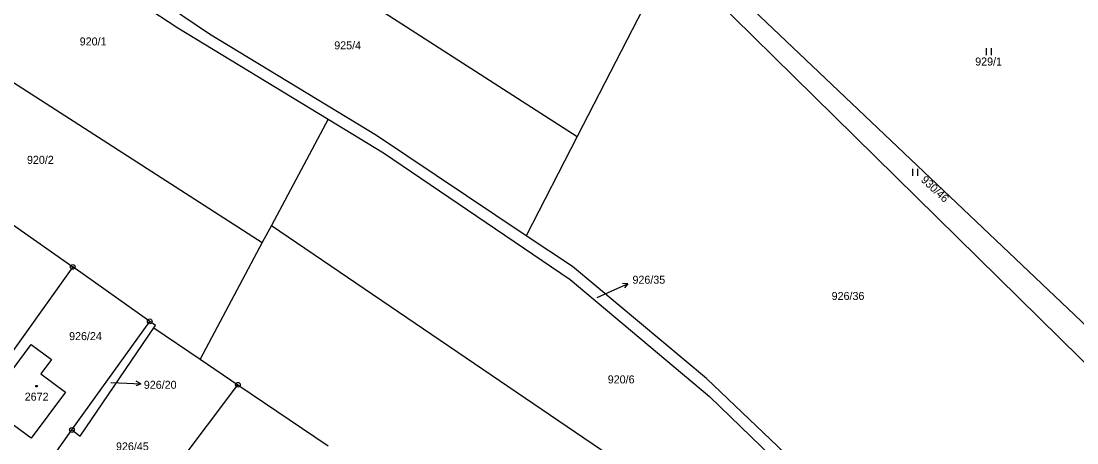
# Model space of a CAD drawing. Extents: x -795483 to -789093, y -1112258 to -1108741.
# Drawn here: x -791023.5 to -790799.2, y -1109446.1 to -1109356.5 of the extents above; entities that cross this region are included whole.
import ezdxf

# ---------------------------------------------------------------- set-up
doc = ezdxf.new("R2010")
doc.units = 0
for name, color, linetype in [('Komunikace', 7, 'Continuous'), ('Vrstva 1', 7, 'Continuous'), ('Vrstva 14', 7, 'Continuous'), ('Vrstva 15', 7, 'Continuous'), ('Vrstva 16', 7, 'Continuous'), ('Vrstva 23', 7, 'Continuous'), ('Vrstva 25', 7, 'Continuous'), ('Vrstva 28', 7, 'Continuous')]:
    doc.layers.add(name, color=color, linetype=linetype)

msp = doc.modelspace()

# ---------------------------------------------------------------- linework, layer by layer
at = {"layer": 'Komunikace'}
for p, q in [((-790901.09, -1109415.23), (-790897.34, -1109413.54)), ((-791004.37, -1109433.25), (-791001.02, -1109433.4))]:
    msp.add_line(p, q, dxfattribs=at)
at = {"layer": 'Vrstva 1'}
for p, q in [((-791044.44, -1109322.32), (-790990.16, -1109357.97)), ((-790993.82, -1109324.06), (-790905.36, -1109381.07)), ((-790885.53, -1109342.48), (-790905.36, -1109381.07)), ((-790855.07, -1109372.47), (-790885.53, -1109342.48)), ((-790983.45, -1109359.32), (-791002.79, -1109346.19)), ((-790876.22, -1109346.3), (-790783.37, -1109434.48)), ((-791057.97, -1109348.37), (-790972.23, -1109403.58)), ((-790990.16, -1109357.97), (-790958.25, -1109377.38)), ((-790947.97, -1109380.83), (-790983.45, -1109359.32)), ((-790786.54, -1109439.94), (-790855.07, -1109372.47)), ((-790958.25, -1109377.38), (-790970.28, -1109399.92)), ((-790958.25, -1109377.38), (-790946.5, -1109384.52)), ((-790916.16, -1109402.1), (-790947.97, -1109380.83)), ((-790905.36, -1109381.07), (-790916.16, -1109402.1)), ((-790946.5, -1109384.52), (-790906.85, -1109411.42)), ((-791041.62, -1109388.19), (-791012.49, -1109408.74)), ((-790970.28, -1109399.92), (-790972.23, -1109403.58)), ((-790970.28, -1109399.92), (-790884.76, -1109458.01)), ((-790906.35, -1109408.66), (-790916.16, -1109402.1)), ((-790972.23, -1109403.58), (-790985.44, -1109428.33)), ((-791012.49, -1109408.74), (-791028.92, -1109431.76)), ((-790996.13, -1109420.29), (-791012.49, -1109408.74)), ((-790877.87, -1109432.46), (-790906.35, -1109408.66)), ((-790906.85, -1109411.42), (-790877.25, -1109436.22)), ((-791012.68, -1109443.36), (-790996.13, -1109420.29)), ((-790994.92, -1109421.14), (-790996.13, -1109420.29)), ((-790995.28, -1109421.68), (-790994.92, -1109421.14)), ((-791010.89, -1109444.64), (-790995.28, -1109421.68)), ((-790995.28, -1109421.68), (-790985.44, -1109428.33)), ((-791026.76, -1109432.56), (-791021.34, -1109425.22)), ((-791021.34, -1109425.22), (-791017, -1109428.41)), ((-791017, -1109428.41), (-791019.25, -1109431.47)), ((-790985.44, -1109428.33), (-790977.4, -1109433.77)), ((-791019.25, -1109431.47), (-791014.04, -1109435.32)), ((-790844.41, -1109464.23), (-790877.87, -1109432.46)), ((-791002.34, -1109466.88), (-790977.4, -1109433.77)), ((-790977.4, -1109433.77), (-790958.27, -1109446.7)), ((-791014.04, -1109435.32), (-791021.29, -1109445.11)), ((-790877.25, -1109436.22), (-790846.24, -1109466.26)), ((-791021.29, -1109445.11), (-791027.76, -1109440.33)), ((-791019.96, -1109453.6), (-791012.68, -1109443.36)), ((-791012.68, -1109443.36), (-791010.89, -1109444.64))]:
    msp.add_line(p, q, dxfattribs=at)
at = {"layer": 'Vrstva 16'}
for p, q in [((-790897.34, -1109413.54), (-790894.61, -1109412.3)), ((-790894.61, -1109412.3), (-790895.72, -1109412.26)), ((-790894.61, -1109412.3), (-790895.31, -1109413.17)), ((-791001.02, -1109433.4), (-790998.02, -1109433.54)), ((-790998.02, -1109433.54), (-790999.04, -1109433.99)), ((-790998.02, -1109433.54), (-790999, -1109432.99))]:
    msp.add_line(p, q, dxfattribs=at)
at = {"layer": 'Vrstva 23'}
for p, q in [((-790818.43, -1109363.76), (-790818.43, -1109362.26)), ((-790817.43, -1109362.26), (-790817.43, -1109363.76)), ((-790834.07, -1109389.42), (-790834.07, -1109387.92)), ((-790833.07, -1109387.92), (-790833.07, -1109389.42))]:
    msp.add_line(p, q, dxfattribs=at)
at = {"layer": 'Vrstva 25'}
for p, q in [((-791020.34, -1109433.93), (-791020.04, -1109433.93)), ((-791020.34, -1109434.23), (-791020.34, -1109433.93)), ((-791020.04, -1109434.23), (-791020.34, -1109434.23)), ((-791020.04, -1109433.93), (-791020.04, -1109434.23))]:
    msp.add_line(p, q, dxfattribs=at)
at = {"layer": 'Vrstva 28'}
for centre, radius in [((-791012.49, -1109408.74), 0.5), ((-791012.49, -1109408.74), 0.01), ((-790996.13, -1109420.29), 0.5), ((-790996.13, -1109420.29), 0.01), ((-790977.4, -1109433.77), 0.5), ((-790977.4, -1109433.77), 0.01), ((-791012.68, -1109443.36), 0.5), ((-791012.68, -1109443.36), 0.01)]:
    msp.add_circle(centre, radius, dxfattribs=at)

# ---------------------------------------------------------------- texts
at = {"layer": 'Vrstva 14'}
for s, height, p in [('920/1', 1.7, (-791011.01, -1109361.7)), ('925/4', 1.7, (-790956.95, -1109362.52)), ('929/1', 1.7, (-790820.82, -1109365.96)), ('920/2', 1.7, (-791022.21, -1109386.84)), ('926/36', 1.7, (-790851.31, -1109415.75)), ('926/35', 0.1, (-790901.09, -1109415.23)), ('926/24', 1.7, (-791013.26, -1109424.28)), ('920/6', 1.7, (-790898.86, -1109433.47)), ('926/20', 0.1, (-791004.62, -1109433.25)), ('926/45', 1.7, (-791003.3, -1109447.7))]:
    msp.add_text(s, height=height, dxfattribs=at).set_placement(p)
msp.add_text('930/46', height=1.7, rotation=317.0302, dxfattribs=at).set_placement((-790832.47, -1109390.44))
at = {"layer": 'Vrstva 15'}
msp.add_text('2672', height=1.7, dxfattribs=at).set_placement((-791022.69, -1109437.14))
at = {"layer": 'Vrstva 16'}
for s, p in [('926/35', (-790893.61, -1109412.3)), ('926/20', (-790997.39, -1109434.61))]:
    msp.add_text(s, height=1.7, dxfattribs=at).set_placement(p)

doc.saveas('drawing.dxf')
